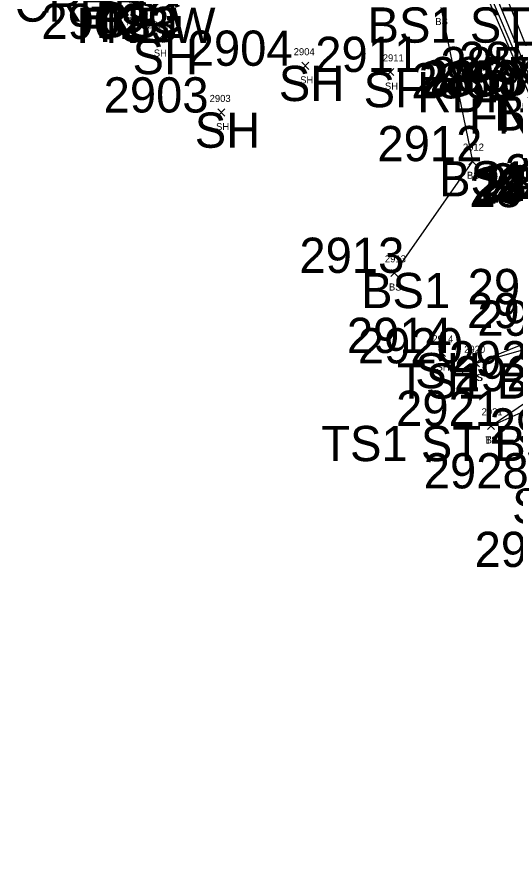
# Model space of a CAD drawing. Extents: x 1616840 to 1618410, y 488554 to 491945.
# Drawn here: x 1616996.2 to 1617137.4, y 491195 to 491432.8 of the extents above; entities that cross this region are included whole.
import ezdxf

# ---------------------------------------------------------------- set-up
doc = ezdxf.new("R2010")
doc.units = 0
for name, color, linetype in [('C_A', 7, 'Continuous'), ('C_I', 7, 'Continuous'), ('L_A', 7, 'Continuous'), ('L_I', 7, 'Continuous'), ('L_TIC', 7, 'Continuous'), ('LELB', 7, 'Continuous'), ('LFNC', 7, 'Continuous')]:
    doc.layers.add(name, color=color, linetype=linetype)

msp = doc.modelspace()

# ---------------------------------------------------------------- linework, layer by layer
at = {"layer": 'L_TIC'}
for points in [[(1617035.51, 491425.53), (1617037.51, 491427.53)], [(1617037.51, 491425.53), (1617035.51, 491427.53)], [(1617076.97, 491417.91), (1617078.97, 491419.91)], [(1617078.97, 491417.91), (1617076.97, 491419.91)], [(1617101.01, 491416.16), (1617103.01, 491418.16)], [(1617103.01, 491416.16), (1617101.01, 491418.16)], [(1617053.15, 491404.66), (1617055.15, 491406.66)], [(1617055.15, 491404.66), (1617053.15, 491406.66)], [(1617124.29, 491390.85), (1617126.29, 491392.85)], [(1617126.29, 491390.85), (1617124.29, 491392.85)], [(1617102.18, 491359.16), (1617104.18, 491361.16)], [(1617104.18, 491359.16), (1617102.18, 491361.16)], [(1617115.63, 491336.44), (1617117.63, 491338.44)], [(1617117.63, 491336.44), (1617115.63, 491338.44)], [(1617125.3, 491333.5), (1617127.3, 491335.5)], [(1617127.3, 491333.5), (1617125.3, 491335.5)], [(1617125.3, 491333.5), (1617127.3, 491335.5)], [(1617127.3, 491333.5), (1617125.3, 491335.5)], [(1617129.58, 491315.76), (1617131.58, 491317.76)], [(1617131.58, 491315.76), (1617129.58, 491317.76)], [(1617129.58, 491315.76), (1617131.58, 491317.76)], [(1617131.58, 491315.76), (1617129.58, 491317.76)]]:
    msp.add_lwpolyline(points, dxfattribs=at)
at = {"layer": 'LELB'}
for points in [[(1617317, 491105.79), (1617316.86, 491108.45), (1617309.6, 491126.49), (1617298.15, 491149.13), (1617281.68, 491178.79), (1617256.49, 491222.06), (1617237.46, 491254.04), (1617215.9, 491290.24), (1617192.69, 491326.88), (1617175.79, 491353.17), (1617160.25, 491380.62), (1617145.78, 491411.43), (1617130.02, 491450.71), (1617112.78, 491489.45), (1617096.16, 491503.47), (1617080.17, 491501.52), (1617063.57, 491489.75), (1617048.13, 491469.82), (1617027.9, 491436.84)], [(1617317, 491105.79), (1617316.86, 491108.45), (1617309.6, 491126.49), (1617298.15, 491149.13), (1617281.68, 491178.79), (1617256.49, 491222.06), (1617237.46, 491254.04), (1617215.9, 491290.24), (1617192.69, 491326.88), (1617175.79, 491353.17), (1617160.25, 491380.62), (1617145.78, 491411.43), (1617130.02, 491450.71), (1617112.78, 491489.45), (1617096.16, 491503.47), (1617080.17, 491501.52), (1617063.57, 491489.75), (1617048.13, 491469.82), (1617027.9, 491436.84)], [(1617192.69, 491326.88), (1617174.4, 491352.31), (1617159.24, 491380.12), (1617143.71, 491410.5), (1617127.49, 491449.73), (1617109.18, 491487.75), (1617095.64, 491501.37), (1617080.17, 491501.52)], [(1617192.69, 491326.88), (1617174.4, 491352.31), (1617159.24, 491380.12), (1617143.71, 491410.5), (1617127.49, 491449.73), (1617109.18, 491487.75), (1617095.64, 491501.37), (1617080.17, 491501.52)], [(1617190.69, 491325.63), (1617173.37, 491352.04), (1617157.72, 491379.84), (1617142.71, 491410.14), (1617126, 491449.39), (1617106, 491487.32), (1617094.72, 491499.17), (1617082.19, 491499.19), (1617073.17, 491494.36), (1617064.55, 491488.1), (1617049.09, 491469.26), (1617029.56, 491435.65)], [(1617190.69, 491325.63), (1617173.37, 491352.04), (1617157.72, 491379.84), (1617142.71, 491410.14), (1617126, 491449.39), (1617106, 491487.32), (1617094.72, 491499.17), (1617082.19, 491499.19), (1617073.17, 491494.36), (1617064.55, 491488.1), (1617049.09, 491469.26), (1617029.56, 491435.65)], [(1617116.31, 491435.47), (1617125.29, 491391.85), (1617103.18, 491360.16)], [(1617116.31, 491435.47), (1617125.29, 491391.85), (1617103.18, 491360.16)], [(1617164.72, 491357.71), (1617150.78, 491344.5), (1617126.3, 491334.5)], [(1617164.72, 491357.71), (1617150.78, 491344.5), (1617126.3, 491334.5)], [(1617166.15, 491355.29), (1617153.61, 491342.32), (1617126.3, 491334.5)], [(1617166.15, 491355.29), (1617153.61, 491342.32), (1617126.3, 491334.5)], [(1617130.58, 491316.76), (1617151.21, 491330.81), (1617172.32, 491348.69)], [(1617130.58, 491316.76), (1617151.21, 491330.81), (1617172.32, 491348.69)], [(1617130.58, 491316.76), (1617152.67, 491326.59), (1617175.5, 491341.98)], [(1617130.58, 491316.76), (1617152.67, 491326.59), (1617175.5, 491341.98)]]:
    msp.add_lwpolyline(points, dxfattribs=at)
at = {"layer": 'LFNC'}
msp.add_lwpolyline([(1617267.87, 491106.62), (1617287.44, 491115.82), (1617301.46, 491123.23), (1617290.18, 491144.9), (1617274.62, 491173.31), (1617248.16, 491217.64), (1617229.64, 491250.15), (1617208.43, 491287.34), (1617188.48, 491323.95), (1617172, 491351.9), (1617157.02, 491378.82), (1617141.93, 491409.66), (1617124.93, 491449.12), (1617104.69, 491487.82), (1617095.78, 491496.63), (1617084.74, 491496.93), (1617074.49, 491492.95), (1617066.57, 491486.62), (1617050.81, 491468.03), (1617030.75, 491435.42)], dxfattribs=at)
msp.add_lwpolyline([(1617267.87, 491106.62), (1617287.44, 491115.82), (1617301.46, 491123.23), (1617290.18, 491144.9), (1617274.62, 491173.31), (1617248.16, 491217.64), (1617229.64, 491250.15), (1617208.43, 491287.34), (1617188.48, 491323.95), (1617172, 491351.9), (1617157.02, 491378.82), (1617141.93, 491409.66), (1617124.93, 491449.12), (1617104.69, 491487.82), (1617095.78, 491496.63), (1617084.74, 491496.93), (1617074.49, 491492.95), (1617066.57, 491486.62), (1617050.81, 491468.03), (1617030.75, 491435.42)], dxfattribs=at)

# ---------------------------------------------------------------- texts
at = {"layer": 'C_A'}
for s, p in [('CR ST', (1616995.49, 491431.43)), ('RDG', (1617013.88, 491427.99)), ('BS1', (1617018.45, 491426.84)), ('FNBW', (1617013.11, 491425.42)), ('TS3', (1617017.12, 491425.65)), ('BS1 ST', (1617095.56, 491425.47)), ('SH', (1617028.96, 491416.53)), ('SH', (1617070.42, 491408.91)), ('SH', (1617094.45, 491407.16)), ('RDP1 RDG ST', (1617109.66, 491405.74)), ('TS3', (1617130.27, 491400.14)), ('BS3', (1617131.42, 491400.5)), ('FNBW', (1617124.29, 491399.66)), ('SH', (1617046.6, 491395.66)), ('BS1', (1617115.84, 491381.85)), ('BS1', (1617093.73, 491350.16)), ('SH', (1617109.07, 491327.44)), ('TS1 BS1', (1617103.93, 491324.5)), ('TS1 ST BS1 ST', (1617082.43, 491306.76)), ('SH', (1617136.53, 491289.03))]:
    msp.add_text(s, height=10, dxfattribs=at).set_placement(p)
at = {"layer": 'C_I'}
for s, p in [('2902', (1617003.13, 491426.53)), ('2904', (1617044.59, 491418.91)), ('2911', (1617080.75, 491417.16)), ('2856', (1617116.18, 491414.27)), ('2855', (1617121.43, 491415.74)), ('2857', (1617113.19, 491411.43)), ('2860', (1617107.99, 491409.66)), ('2859', (1617110.03, 491410.14)), ('2858', (1617111.11, 491410.5)), ('2903', (1617020.77, 491405.66)), ('2912', (1617098.36, 491391.85)), ('2854', (1617134.45, 491383.83)), ('2852', (1617127.67, 491380.68)), ('2853', (1617130.2, 491381.26)), ('2851', (1617133.32, 491380.62)), ('2848', (1617124.43, 491378.82)), ('2849', (1617125.05, 491379.84)), ('2850', (1617125.78, 491380.12)), ('2913', (1617076.25, 491360.16)), ('2915', (1617123.94, 491351.29)), ('2919', (1617123.77, 491344.5)), ('2918', (1617126.68, 491342.32)), ('2914', (1617089.7, 491337.44)), ('2920', (1617092.83, 491334.5)), ('2922', (1617118.62, 491330.81)), ('2923', (1617120.07, 491326.59)), ('2921', (1617103.65, 491316.76)), ('2927', (1617130.18, 491311.75)), ('2928', (1617111.49, 491299.03)), ('2929', (1617125.9, 491276.74))]:
    msp.add_text(s, height=10, dxfattribs=at).set_placement(p)
at = {"layer": 'L_A'}
for s, p in [('BS', (1617026.34, 491431.84)), ('FNBW', (1617027.23, 491430.42)), ('TS', (1617027.97, 491430.65)), ('BS', (1617114.75, 491430.47)), ('SH', (1617035, 491421.53)), ('SH', (1617076.46, 491413.91)), ('SH', (1617100.5, 491412.16)), ('SH', (1617052.64, 491400.66)), ('BS', (1617123.73, 491386.85)), ('BS', (1617101.62, 491355.16)), ('SH', (1617115.11, 491332.44)), ('TS', (1617124.71, 491329.5)), ('BS', (1617124.74, 491329.5)), ('TS', (1617128.99, 491311.76)), ('BS', (1617129.02, 491311.76))]:
    msp.add_text(s, height=2, dxfattribs=at).set_placement(p)
at = {"layer": 'L_I'}
for s, p in [('2902', (1617033.18, 491429.53)), ('2904', (1617074.64, 491421.91)), ('2911', (1617099.88, 491420.16)), ('2903', (1617050.82, 491408.66)), ('2912', (1617122.6, 491394.85)), ('2913', (1617100.49, 491363.16)), ('2914', (1617113.93, 491340.44)), ('2920', (1617122.95, 491337.5)), ('2920', (1617122.95, 491337.5)), ('2921', (1617127.89, 491319.76)), ('2921', (1617127.89, 491319.76))]:
    msp.add_text(s, height=2, dxfattribs=at).set_placement(p)

doc.saveas('drawing.dxf')
